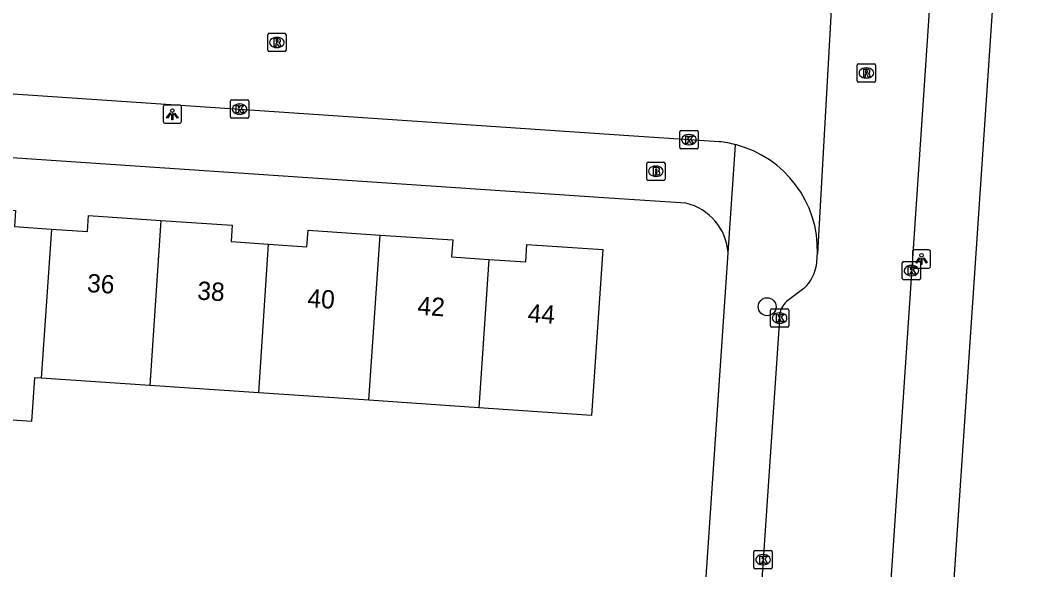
# Model space of a CAD drawing. Extents: x 161848 to 162726, y 385382 to 386521.
# Drawn here: x 162175.7 to 162231, y 385427.5 to 385457.6 of the extents above; entities that cross this region are included whole.
import ezdxf

# ---------------------------------------------------------------- set-up
doc = ezdxf.new("R2010")
doc.units = 0
for name, color, linetype in [('IMGEO_Boom', 7, 'Continuous'), ('IMGEO_Brandkraan', 7, 'Continuous'), ('IMGEO_Kolk', 7, 'Continuous'), ('IMGEO_Lichtpunt', 7, 'Continuous'), ('IMGEO_Pand', 7, 'Continuous'), ('IMGEO_Pand_nummerreeks', 7, 'Continuous'), ('IMGEO_Rijbaan_lokaal_open', 7, 'Continuous'), ('IMGEO_Rioolput', 7, 'Continuous'), ('IMGEO_Voetpad_open', 7, 'Continuous')]:
    doc.layers.add(name, color=color, linetype=linetype)

msp = doc.modelspace()

# ---------------------------------------------------------------- linework, layer by layer
at = {"layer": 'IMGEO_Boom'}
msp.add_circle((162216.57, 385441.92), 0.489, dxfattribs=at)
at = {"layer": 'IMGEO_Brandkraan'}
for p, q in [((162209.986, 385448.905), (162209.986, 385449.757)), ((162210.061, 385449.831), (162210.913, 385449.831)), ((162210.987, 385449.757), (162210.987, 385448.905)), ((162210.474, 385449.611), (162210.499, 385449.611)), ((162210.913, 385448.831), (162210.061, 385448.831)), ((162210.497, 385449.051), (162210.472, 385449.051))]:
    msp.add_line(p, q, dxfattribs=at)
for points in [[(162209.986, 385448.905), (162209.986, 385449.757)], [(162210.061, 385449.831), (162210.913, 385449.831)], [(162210.987, 385449.757), (162210.987, 385448.905)], [(162210.334, 385449.531), (162210.334, 385449.131), (162210.547, 385449.131)], [(162210.565, 385449.531), (162210.334, 385449.531)], [(162210.513, 385449.45), (162210.459, 385449.45), (162210.459, 385449.374)], [(162210.459, 385449.374), (162210.512, 385449.374)], [(162210.521, 385449.298), (162210.459, 385449.298), (162210.459, 385449.217)], [(162210.459, 385449.217), (162210.521, 385449.217)], [(162210.913, 385448.831), (162210.061, 385448.831)]]:
    msp.add_lwpolyline(points, dxfattribs=at)
for centre, radius, start, end in [((162210.063, 385449.755), 0.0765, 91.552, 178.448), ((162210.063, 385449.755), 0.0765, 91.552, 178.448), ((162210.911, 385449.755), 0.0765, 1.552, 88.448), ((162210.911, 385449.755), 0.0765, 1.552, 88.448), ((162210.514, 385449.412), 0.0379, 267.8285, 90.9355), ((162210.522, 385449.257), 0.0404, 269.8759, 90.5077), ((162210.569, 385449.386), 0.145, 59.4692, 91.5367), ((162210.594, 385449.433), 0.0922, 285.5137, 58.1501), ((162210.599, 385449.241), 0.105, 301.3115, 78.989), ((162210.063, 385448.907), 0.0765, 181.552, 268.448), ((162210.063, 385448.907), 0.0765, 181.552, 268.448), ((162210.553, 385449.382), 0.251, 268.6676, 293.5347), ((162210.911, 385448.907), 0.0765, 271.552, 358.448), ((162210.911, 385448.907), 0.0765, 271.552, 358.448)]:
    msp.add_arc(centre, radius, start, end, dxfattribs=at)
for centre, major_axis, ratio, start_param, end_param in [((162210.473, 385449.331), (-0.387, 0.002), 0.722429, 4.712389, 7.853982), ((162210.498, 385449.331), (-0.39, 0.002), 0.717154, 1.570796, 4.712389)]:
    msp.add_ellipse(centre, major_axis=major_axis, ratio=ratio, start_param=start_param, end_param=end_param, dxfattribs=at)
at = {"layer": 'IMGEO_Kolk'}
for p, q in [((162187.226, 385452.304), (162187.226, 385453.156)), ((162187.301, 385453.23), (162188.153, 385453.23)), ((162188.227, 385453.156), (162188.227, 385452.304)), ((162187.714, 385453.01), (162187.739, 385453.01)), ((162188.153, 385452.23), (162187.301, 385452.23)), ((162187.737, 385452.45), (162187.712, 385452.45)), ((162211.797, 385450.63), (162211.797, 385451.482)), ((162211.872, 385451.556), (162212.724, 385451.556)), ((162212.798, 385451.482), (162212.798, 385450.63)), ((162212.285, 385451.336), (162212.31, 385451.336)), ((162212.724, 385450.556), (162211.872, 385450.556)), ((162212.308, 385450.776), (162212.283, 385450.776)), ((162223.959, 385443.471), (162223.959, 385444.323)), ((162224.034, 385444.397), (162224.886, 385444.397)), ((162224.96, 385444.323), (162224.96, 385443.471)), ((162224.447, 385444.177), (162224.472, 385444.177)), ((162224.886, 385443.397), (162224.034, 385443.397)), ((162224.47, 385443.617), (162224.445, 385443.617)), ((162216.754, 385440.872), (162216.754, 385441.724)), ((162216.829, 385441.798), (162217.681, 385441.798)), ((162217.242, 385441.578), (162217.267, 385441.578)), ((162217.755, 385441.724), (162217.755, 385440.872)), ((162217.265, 385441.018), (162217.24, 385441.018)), ((162217.681, 385440.798), (162216.829, 385440.798)), ((162215.847, 385427.657), (162215.847, 385428.509)), ((162215.922, 385428.583), (162216.774, 385428.583)), ((162216.335, 385428.363), (162216.36, 385428.363)), ((162216.848, 385428.509), (162216.848, 385427.657)), ((162216.358, 385427.803), (162216.333, 385427.803)), ((162216.774, 385427.583), (162215.922, 385427.583))]:
    msp.add_line(p, q, dxfattribs=at)
for points in [[(162187.226, 385452.304), (162187.226, 385453.156)], [(162187.301, 385453.23), (162188.153, 385453.23)], [(162188.227, 385453.156), (162188.227, 385452.304)], [(162187.547, 385452.93), (162187.67, 385452.93), (162187.67, 385452.779), (162187.8, 385452.93), (162187.964, 385452.93), (162187.818, 385452.779), (162187.971, 385452.53), (162187.819, 385452.53), (162187.734, 385452.694), (162187.67, 385452.627), (162187.67, 385452.53), (162187.547, 385452.53), (162187.547, 385452.93)], [(162188.153, 385452.23), (162187.301, 385452.23)], [(162211.797, 385450.63), (162211.797, 385451.482)], [(162211.872, 385451.556), (162212.724, 385451.556)], [(162212.798, 385451.482), (162212.798, 385450.63)], [(162212.118, 385451.256), (162212.241, 385451.256), (162212.241, 385451.105), (162212.371, 385451.256), (162212.535, 385451.256), (162212.389, 385451.105), (162212.542, 385450.856), (162212.39, 385450.856), (162212.305, 385451.02), (162212.241, 385450.953), (162212.241, 385450.856), (162212.118, 385450.856), (162212.118, 385451.256)], [(162212.724, 385450.556), (162211.872, 385450.556)], [(162223.959, 385443.471), (162223.959, 385444.323)], [(162224.034, 385444.397), (162224.886, 385444.397)], [(162224.96, 385444.323), (162224.96, 385443.471)], [(162224.28, 385444.097), (162224.403, 385444.097), (162224.403, 385443.946), (162224.533, 385444.097), (162224.697, 385444.097), (162224.551, 385443.946), (162224.704, 385443.697), (162224.552, 385443.697), (162224.467, 385443.861), (162224.403, 385443.794), (162224.403, 385443.697), (162224.28, 385443.697), (162224.28, 385444.097)], [(162224.886, 385443.397), (162224.034, 385443.397)], [(162216.754, 385440.872), (162216.754, 385441.724)], [(162216.829, 385441.798), (162217.681, 385441.798)], [(162217.075, 385441.498), (162217.198, 385441.498), (162217.198, 385441.347), (162217.328, 385441.498), (162217.492, 385441.498), (162217.346, 385441.347), (162217.499, 385441.098), (162217.347, 385441.098), (162217.262, 385441.262), (162217.198, 385441.195), (162217.198, 385441.098), (162217.075, 385441.098), (162217.075, 385441.498)], [(162217.755, 385441.724), (162217.755, 385440.872)], [(162217.681, 385440.798), (162216.829, 385440.798)], [(162215.847, 385427.657), (162215.847, 385428.509)], [(162215.922, 385428.583), (162216.774, 385428.583)], [(162216.168, 385428.283), (162216.291, 385428.283), (162216.291, 385428.132), (162216.421, 385428.283), (162216.585, 385428.283), (162216.439, 385428.132), (162216.592, 385427.883), (162216.44, 385427.883), (162216.355, 385428.047), (162216.291, 385427.98), (162216.291, 385427.883), (162216.168, 385427.883), (162216.168, 385428.283)], [(162216.848, 385428.509), (162216.848, 385427.657)], [(162216.774, 385427.583), (162215.922, 385427.583)]]:
    msp.add_lwpolyline(points, dxfattribs=at)
for centre, start, end in [((162187.303, 385453.154), 91.552, 178.448), ((162187.303, 385453.154), 91.552, 178.448), ((162188.151, 385453.154), 1.552, 88.448), ((162188.151, 385453.154), 1.552, 88.448), ((162187.303, 385452.306), 181.552, 268.448), ((162187.303, 385452.306), 181.552, 268.448), ((162188.151, 385452.306), 271.552, 358.448), ((162188.151, 385452.306), 271.552, 358.448), ((162211.874, 385451.48), 91.552, 178.448), ((162211.874, 385451.48), 91.552, 178.448), ((162212.722, 385451.48), 1.552, 88.448), ((162212.722, 385451.48), 1.552, 88.448), ((162211.874, 385450.632), 181.552, 268.448), ((162211.874, 385450.632), 181.552, 268.448), ((162212.722, 385450.632), 271.552, 358.448), ((162212.722, 385450.632), 271.552, 358.448), ((162224.036, 385444.321), 91.552, 178.448), ((162224.036, 385444.321), 91.552, 178.448), ((162224.884, 385444.321), 1.552, 88.448), ((162224.884, 385444.321), 1.552, 88.448), ((162224.036, 385443.473), 181.552, 268.448), ((162224.036, 385443.473), 181.552, 268.448), ((162224.884, 385443.473), 271.552, 358.448), ((162224.884, 385443.473), 271.552, 358.448), ((162216.831, 385441.722), 91.552, 178.448), ((162216.831, 385441.722), 91.552, 178.448), ((162217.679, 385441.722), 1.552, 88.448), ((162217.679, 385441.722), 1.552, 88.448), ((162216.831, 385440.874), 181.552, 268.448), ((162216.831, 385440.874), 181.552, 268.448), ((162217.679, 385440.874), 271.552, 358.448), ((162217.679, 385440.874), 271.552, 358.448), ((162215.924, 385428.507), 91.552, 178.448), ((162215.924, 385428.507), 91.552, 178.448), ((162216.772, 385428.507), 1.552, 88.448), ((162216.772, 385428.507), 1.552, 88.448), ((162215.924, 385427.659), 181.552, 268.448), ((162215.924, 385427.659), 181.552, 268.448), ((162216.772, 385427.659), 271.552, 358.448), ((162216.772, 385427.659), 271.552, 358.448)]:
    msp.add_arc(centre, 0.0765, start, end, dxfattribs=at)
for centre, major_axis, ratio, start_param, end_param in [((162187.713, 385452.73), (-0.387, 0.002), 0.722429, 4.712389, 7.853982), ((162187.738, 385452.73), (-0.39, 0.002), 0.717154, 1.570796, 4.712389), ((162212.284, 385451.056), (-0.387, 0.002), 0.722429, 4.712389, 7.853982), ((162212.309, 385451.056), (-0.39, 0.002), 0.717154, 1.570796, 4.712389), ((162224.446, 385443.897), (-0.387, 0.002), 0.722429, 4.712389, 7.853982), ((162224.471, 385443.897), (-0.39, 0.002), 0.717154, 1.570796, 4.712389), ((162217.241, 385441.298), (-0.387, 0.002), 0.722429, 4.712389, 7.853982), ((162217.266, 385441.298), (-0.39, 0.002), 0.717154, 1.570796, 4.712389), ((162216.334, 385428.083), (-0.387, 0.002), 0.722429, 4.712389, 7.853982), ((162216.359, 385428.083), (-0.39, 0.002), 0.717154, 1.570796, 4.712389)]:
    msp.add_ellipse(centre, major_axis=major_axis, ratio=ratio, start_param=start_param, end_param=end_param, dxfattribs=at)
at = {"layer": 'IMGEO_Lichtpunt'}
for p, q in [((162183.552, 385452.854), (162183.552, 385452.047)), ((162183.552, 385452.854), (162183.552, 385452.047)), ((162184.454, 385452.949), (162183.646, 385452.949)), ((162184.454, 385452.949), (162183.646, 385452.949)), ((162184.548, 385452.047), (162184.548, 385452.854)), ((162184.548, 385452.047), (162184.548, 385452.854)), ((162183.646, 385451.953), (162184.454, 385451.953)), ((162183.646, 385451.953), (162184.454, 385451.953)), ((162224.511, 385444.938), (162224.511, 385444.131)), ((162224.511, 385444.938), (162224.511, 385444.131)), ((162225.413, 385445.033), (162224.605, 385445.033)), ((162225.413, 385445.033), (162224.605, 385445.033)), ((162225.507, 385444.131), (162225.507, 385444.938)), ((162225.507, 385444.131), (162225.507, 385444.938)), ((162224.605, 385444.037), (162225.413, 385444.037)), ((162224.605, 385444.037), (162225.413, 385444.037))]:
    msp.add_line(p, q, dxfattribs=at)
for points in [[(162183.926, 385452.518), (162183.965, 385452.49), (162183.777, 385452.228), (162183.739, 385452.255), (162183.926, 385452.518)], [(162184.138, 385452.49), (162184.176, 385452.517), (162184.363, 385452.255), (162184.324, 385452.227), (162184.138, 385452.49)], [(162184.028, 385452.47), (162184.075, 385452.47), (162184.075, 385452.148), (162184.028, 385452.148), (162184.028, 385452.47)], [(162224.885, 385444.602), (162224.924, 385444.574), (162224.736, 385444.312), (162224.698, 385444.339), (162224.885, 385444.602)], [(162224.987, 385444.554), (162225.034, 385444.554), (162225.034, 385444.232), (162224.987, 385444.232), (162224.987, 385444.554)], [(162225.097, 385444.574), (162225.135, 385444.601), (162225.322, 385444.339), (162225.283, 385444.311), (162225.097, 385444.574)]]:
    msp.add_lwpolyline(points, dxfattribs=at)
for centre in [(162184.051, 385452.652), (162225.01, 385444.736)]:
    msp.add_circle(centre, 0.0994, dxfattribs=at)
for centre, start, end in [((162183.646, 385452.854), 90, 180), ((162183.646, 385452.854), 90, 180), ((162184.454, 385452.854), 0, 90), ((162184.454, 385452.854), 0, 90), ((162183.646, 385452.047), 180, 270), ((162183.646, 385452.047), 180, 270), ((162184.454, 385452.047), 270, 0), ((162184.454, 385452.047), 270, 360), ((162224.605, 385444.938), 90, 180), ((162224.605, 385444.938), 90, 180), ((162225.413, 385444.938), 0, 90), ((162225.413, 385444.938), 0, 90), ((162224.605, 385444.131), 180, 270), ((162224.605, 385444.131), 180, 270), ((162225.413, 385444.131), 270, 0), ((162225.413, 385444.131), 270, 360)]:
    msp.add_arc(centre, 0.0946, start, end, dxfattribs=at)
at = {"layer": 'IMGEO_Pand'}
for points in [[(162171.435, 385447.452), (162175.476, 385447.179), (162175.417, 385446.308), (162177.449, 385446.171)], [(162177.449, 385446.171), (162179.403, 385446.039), (162179.462, 385446.913), (162183.42, 385446.645)], [(162183.42, 385446.645), (162182.814, 385437.611)], [(162183.42, 385446.645), (162187.326, 385446.381), (162187.266, 385445.484), (162189.299, 385445.347)], [(162177.449, 385446.171), (162176.872, 385438.012)], [(162189.299, 385445.347), (162191.408, 385445.204), (162191.47, 385446.108), (162195.404, 385445.842)], [(162188.772, 385437.208), (162189.299, 385445.347)], [(162194.801, 385436.8), (162195.404, 385445.842)], [(162195.404, 385445.842), (162199.382, 385445.573), (162199.319, 385444.649), (162201.348, 385444.512)], [(162201.348, 385444.512), (162203.374, 385444.375), (162203.439, 385445.331), (162207.579, 385445.051), (162206.966, 385435.978), (162200.807, 385436.394)], [(162201.348, 385444.512), (162200.807, 385436.394)], [(162176.872, 385438.012), (162176.513, 385438.036), (162176.351, 385435.641), (162171.841, 385435.946), (162170.659, 385436.026)], [(162182.814, 385437.611), (162176.872, 385438.012)], [(162188.772, 385437.208), (162182.814, 385437.611)], [(162194.801, 385436.8), (162188.772, 385437.208)], [(162200.807, 385436.394), (162194.801, 385436.8)]]:
    msp.add_lwpolyline(points, dxfattribs=at)
at = {"layer": 'IMGEO_Rijbaan_lokaal_open'}
for points in [[(162230.36, 385531.483), (162221.906, 385405.85), (162221.191, 385395.939)], [(162220.278, 385461.742), (162219.32, 385444.829)], [(162213.94, 385450.945), (162209.291, 385451.258), (162123.604, 385457.047), (162118.574, 385457.387), (162069.282, 385460.718)], [(162218.577, 385442.924), (162217.637, 385442.211)], [(162217.265, 385441.519), (162214.707, 385403.873), (162214.438, 385400.003)]]:
    msp.add_lwpolyline(points, dxfattribs=at)
for centre, radius, start, end in [((162213.335, 385444.881), 6.094, 75.6494, 84.2985), ((162213.358, 385445.009), 5.965, 358.2747, 75.5636), ((162213.094, 385445.03), 6.229, 353.3226, 358.1481), ((162217.084, 385444.555), 2.211, 312.4768, 353.534), ((162218.369, 385441.372), 1.114, 131.0821, 172.3954)]:
    msp.add_arc(centre, radius, start, end, dxfattribs=at)
at = {"layer": 'IMGEO_Rioolput'}
for p, q in [((162189.266, 385455.95), (162189.266, 385456.802)), ((162189.341, 385456.876), (162190.193, 385456.876)), ((162189.754, 385456.656), (162189.779, 385456.656)), ((162190.267, 385456.802), (162190.267, 385455.95)), ((162190.193, 385455.876), (162189.341, 385455.876)), ((162189.777, 385456.096), (162189.752, 385456.096)), ((162221.495, 385454.277), (162221.495, 385455.129)), ((162221.57, 385455.203), (162222.422, 385455.203)), ((162221.983, 385454.983), (162222.008, 385454.983)), ((162222.496, 385455.129), (162222.496, 385454.277)), ((162222.422, 385454.203), (162221.57, 385454.203)), ((162222.006, 385454.423), (162221.981, 385454.423))]:
    msp.add_line(p, q, dxfattribs=at)
for points in [[(162189.266, 385455.95), (162189.266, 385456.802)], [(162189.341, 385456.876), (162190.193, 385456.876)], [(162189.855, 385456.574), (162189.603, 385456.576), (162189.603, 385456.176)], [(162189.781, 385456.495), (162189.727, 385456.495), (162189.727, 385456.414)], [(162189.727, 385456.414), (162189.779, 385456.414)], [(162190.267, 385456.802), (162190.267, 385455.95)], [(162190.193, 385455.876), (162189.341, 385455.876)], [(162189.603, 385456.176), (162189.727, 385456.176), (162189.727, 385456.338), (162189.738, 385456.338)], [(162189.785, 385456.309), (162189.856, 385456.176), (162189.996, 385456.176), (162189.931, 385456.302)], [(162221.495, 385454.277), (162221.495, 385455.129)], [(162221.57, 385455.203), (162222.422, 385455.203)], [(162222.084, 385454.901), (162221.832, 385454.903), (162221.832, 385454.503)], [(162222.01, 385454.822), (162221.956, 385454.822), (162221.956, 385454.741)], [(162221.956, 385454.741), (162222.008, 385454.741)], [(162222.496, 385455.129), (162222.496, 385454.277)], [(162222.422, 385454.203), (162221.57, 385454.203)], [(162221.832, 385454.503), (162221.956, 385454.503), (162221.956, 385454.665), (162221.967, 385454.665)], [(162222.014, 385454.636), (162222.085, 385454.503), (162222.225, 385454.503), (162222.16, 385454.629)]]:
    msp.add_lwpolyline(points, dxfattribs=at)
for centre, radius, start, end in [((162189.343, 385456.8), 0.0765, 91.552, 178.448), ((162189.343, 385456.8), 0.0765, 91.552, 178.448), ((162189.763, 385456.603), 0.19, 274.7715, 282.9687), ((162189.787, 385456.399), 0.0964, 77.0061, 93.1865), ((162189.801, 385456.456), 0.0378, 276.6634, 79.6772), ((162189.854, 385456.464), 0.109, 350.3612, 89.416), ((162189.852, 385456.464), 0.112, 277.5842, 350.9817), ((162190.191, 385456.8), 0.0765, 1.552, 88.448), ((162190.191, 385456.8), 0.0765, 1.552, 88.448), ((162189.343, 385455.952), 0.0765, 181.552, 268.448), ((162189.343, 385455.952), 0.0765, 181.552, 268.448), ((162189.737, 385456.285), 0.0533, 26.0293, 88.6989), ((162189.836, 385456.249), 0.108, 29.5134, 73.7905), ((162190.191, 385455.952), 0.0765, 271.552, 358.448), ((162190.191, 385455.952), 0.0765, 271.552, 358.448), ((162221.572, 385455.127), 0.0765, 91.552, 178.448), ((162221.572, 385455.127), 0.0765, 91.552, 178.448), ((162221.992, 385454.93), 0.19, 274.7715, 282.9687), ((162222.016, 385454.726), 0.0964, 77.0061, 93.1865), ((162222.03, 385454.783), 0.0378, 276.6634, 79.6772), ((162222.083, 385454.791), 0.109, 350.3612, 89.416), ((162222.081, 385454.791), 0.112, 277.5842, 350.9817), ((162222.42, 385455.127), 0.0765, 1.552, 88.448), ((162222.42, 385455.127), 0.0765, 1.552, 88.448), ((162221.572, 385454.279), 0.0765, 181.552, 268.448), ((162221.572, 385454.279), 0.0765, 181.552, 268.448), ((162221.966, 385454.612), 0.0533, 26.0293, 88.6989), ((162222.065, 385454.576), 0.108, 29.5134, 73.7905), ((162222.42, 385454.279), 0.0765, 271.552, 358.448), ((162222.42, 385454.279), 0.0765, 271.552, 358.448)]:
    msp.add_arc(centre, radius, start, end, dxfattribs=at)
for centre, major_axis, ratio, start_param, end_param in [((162189.753, 385456.376), (-0.387, 0.002), 0.722429, 4.712389, 7.853982), ((162189.778, 385456.376), (-0.39, 0.002), 0.717154, 1.570796, 4.712389), ((162221.982, 385454.703), (-0.387, 0.002), 0.722429, 4.712389, 7.853982), ((162222.007, 385454.703), (-0.39, 0.002), 0.717154, 1.570796, 4.712389)]:
    msp.add_ellipse(centre, major_axis=major_axis, ratio=ratio, start_param=start_param, end_param=end_param, dxfattribs=at)
at = {"layer": 'IMGEO_Voetpad_open'}
for points in [[(162224.546, 385394.477), (162225.467, 385407.267), (162234.018, 385534.066)], [(162212.128, 385447.579), (162207.633, 385447.884), (162068.173, 385457.304)], [(162214.439, 385444.863), (162214.845, 385450.785)], [(162212.864, 385421.543), (162213.116, 385425.264), (162214.439, 385444.863)]]:
    msp.add_lwpolyline(points, dxfattribs=at)
msp.add_arc((162211.447, 385444.659), 2.999, 3.9082, 76.8796, dxfattribs=at)

# ---------------------------------------------------------------- texts
at = {"layer": 'IMGEO_Pand_nummerreeks'}
for s, p in [('36', (162179.366, 385442.729)), ('38', (162185.391, 385442.317)), ('40', (162191.413, 385441.905)), ('42', (162197.43, 385441.492)), ('44', (162203.455, 385441.08))]:
    msp.add_text(s, height=1, rotation=356.0829, dxfattribs=at).set_placement(p)

doc.saveas('drawing.dxf')
